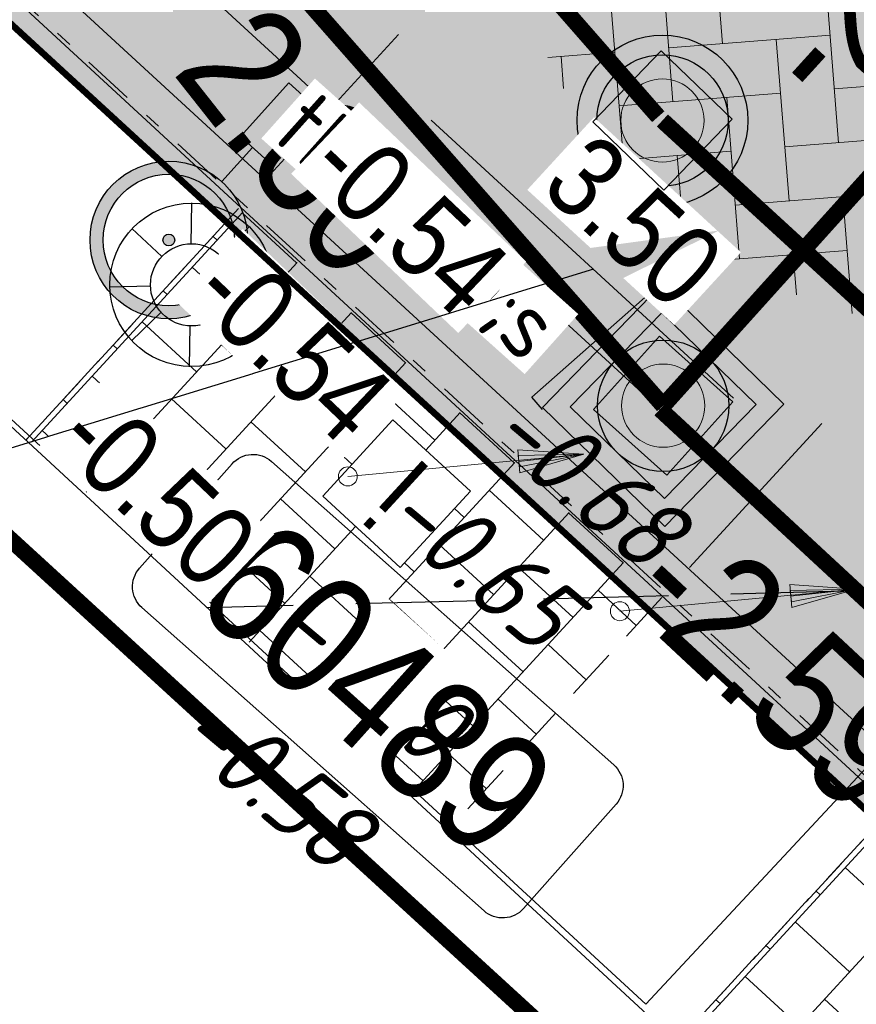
# Model space of a CAD drawing. Header units: metres. Extents: x 111546 to 149831, y 498798 to 507863.
# Tile 789 of 1056: x 111853.2 to 111858.3, y 501741.75 to 501747.75. Entities that reach past the tile are written whole.
import ezdxf
from ezdxf import colors
from ezdxf.entities.mleader import LeaderData, LeaderLine
from ezdxf.enums import TextEntityAlignment as Align
from ezdxf.math import Vec2, Vec3

# ---------------------------------------------------------------- set-up
doc = ezdxf.new("R2010")
doc.units = ezdxf.units.M
for name, pattern in [('DASHDOT2', [12.7, 6.35, -3.175, 0, -3.175]), ('DASHED', [19.05, 12.7, -6.35]), ('HIDDENX2', [19.05, 12.7, -6.35]), ('RI-HWA', [7.4, 5, -2.4])]:
    doc.linetypes.add(name, pattern=pattern)
for name, color, linetype in [('0-hoogte mv-bestaand', 253, 'Continuous'), ('0-hoogte mv-nieuw', 2, 'Continuous'), ('0-werkgrens', 210, 'FENCELINE1'), ('2-nw- bob-DWA', 20, 'Continuous'), ('2-nw-DWA inspectieput nr', 2, 'Continuous'), ('2-nw-inspectieput-DWA-beton-80', 20, 'Continuous'), ('2-nw-inspectieput-HWA', 160, 'Continuous'), ('2-nw-streng-DWA beton', 20, 'DASHED'), ('2-nw-streng-HWA', 160, 'RI-HWA'), ('2-nw-tekst-zinker', 7, 'Continuous'), ('2-vw-DWA-streng-PVC250-excl grondwerk', 41, 'RI-HWA-V'), ('3-NW-HV-316010+318010-Afwerken zandbed voor wegfundering en menggranulaat-opp', 20, 'Continuous'), ('3-nw-inrittegel', 2, 'Continuous'), ('3-vw-band-trb-13-15x25', 230, 'Continuous'), ('3-vw-lichtmast- ter (ver)plaatsen-verwijderen', 200, 'Continuous'), ('4-nw-boom tekst', 7, 'Continuous'), ('6-OVL-nw-lichtmast', 7, 'Continuous'), ('6-OVL-nw-lichtmast nr', 2, 'Continuous'), ('V03_KNTTEGELPAD', 252, 'Continuous')]:
    doc.layers.add(name, color=color, linetype=linetype)
for name, color, linetype, lineweight in [('0-kadastrale percelen', 253, 'AI-KADASTRAAL', 9), ('2-nw-inlaat-dwa 125', 10, 'Continuous', 15), ('2-YY-huisaansluiting DWA 125mm', 10, 'HIDDENX2', 30), ('2-YY-kolkleiding HWA 125mm', 150, 'Continuous', 15), ('3-nw-arcering-rijweg', 7, 'Continuous', 13), ('3-nw-arcering-trottoir', 2, 'Continuous', 15), ('3-nw-band-trb18-20x20-achterkant-stelspecie', 103, 'DASHDOT2', 15), ('3-nw-band-trb18-20x20-voorkant-stelspecie', 103, 'Continuous', 15), ('3-nw-maatvoering', 181, 'Continuous', 15), ('3-nw-materiaalscheiding-', 7, 'DASHED', 13), ('3-nw-putrand-bestrating-dwa', 30, 'Continuous', 13), ('3-nw-putrand-bestrating-hwa', 151, 'Continuous', 13), ('3-nw-text-20-herinrichting', 7, 'Continuous', 15), ('3-vw-verharding', 3, 'Continuous', 15), ('4-nw-boom 2e grootte', 7, 'Continuous', 35)]:
    doc.layers.add(name, color=color, linetype=linetype, lineweight=lineweight)
doc.layers.add('3-nw-menggranulaat', color=7, linetype='Continuous', lineweight=13, true_color=0xebebeb)
doc.styles.get("Standard").update_dxf_attribs({"font": 'isocp-ie.shx'})
doc.styles.add('veysel', font='isocp-ie.shx', dxfattribs={"height": 0.1})
doc.styles.add('Zaanstad', font='ARIALN.TTF')
doc.styles.add('Zaanstad 1-200 1.8mm', font='ARIALN.TTF', dxfattribs={"height": 0.36})
doc.styles.add('Zaanstad 1-200 2.5mm', font='ARIALN.TTF', dxfattribs={"height": 0.5})
doc.styles.add('Zaanstad 1-500 1.8mm', font='ARIALN.TTF', dxfattribs={"height": 0.9})
doc.linetypes.add('AI-KADASTRAAL', pattern='A,5.5,-2,["K",Standard,S=1.8,R=0,X=0,Y=-0.9],-2,5.5,-2,[5,NLCS.SHX,S=0.75,R=0,X=0,Y=0],-2', length=19)
doc.linetypes.add('FENCELINE1', pattern='A,6.35,-2.54,[133,ltypeshp.shx,S=2.54,R=0,X=-2.54,Y=0],-2.54,25.4', length=36.83)
doc.linetypes.add('RI-HWA-V', pattern='A,2.5,[24,NLCS.SHX,S=1,R=0,X=0,Y=0],2.5,-1.8', length=6.8)
doc.dimstyles.new('1-250', dxfattribs={"dimscale": 0.25, "dimtxt": 2, "dimasz": 2, "dimexe": 1, "dimexo": 1, "dimgap": 0.5, "dimtad": 1, "dimzin": 0, "dimdsep": 46, "dimtxsty": 'Zaanstad', "dimcen": 0, "dimclrd": 256, "dimclre": 256, "dimclrt": 256, "dimadec": 0, "dimazin": 0, "dimtfac": 1, "dimtofl": 0, "dimtmove": 0, "dimatfit": 3, "dimfxl": 1, "dimtfill": 1, "dimtolj": 1, "dimtzin": 0, "dimlwd": -1, "dimlwe": -1, "dimarcsym": 0})
pattern_1 = [(317.41510507, (531928.34205, 787969.52565), (0.4835774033, -0.13884485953), [0.45, -0.45]), (47.41510507, (531928.34205, 787969.52565), (-0.33132397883, 0.30450684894), [])]

# ---------------------------------------------------------------- blocks, each defined once
blk = doc.blocks.new('Q21')
at = {"color": 0, "linetype": 'ByBlock', "lineweight": -2}
for p, q in [((-0.003, 0.25), (0.001, 0.5)), ((-0.1815, 0.172), (-0.3635, 0.3435)), ((0.173, 0.1805), (0.351, 0.353)), ((0.25, 0.0075), (0.5, 0.015)), ((-0.25, -0.0075), (-0.5, -0.015)), ((-0.186, -0.167), (-0.3655, -0.341)), ((0.1825, -0.171), (0.3575, -0.336)), ((-0.0105, -0.25), (-0.014, -0.5))]:
    blk.add_line(p, q, dxfattribs=at)
for radius in [0.498, 0.25]:
    blk.add_circle((0, 0), radius, dxfattribs=at)
blk = doc.blocks.new('2-inspectieput rond 80cm')
at = {"ltscale": 0.03}
h = blk.add_hatch(color=256, dxfattribs=at)
h.dxf.hatch_style = 1
edge = h.paths.add_edge_path()
edge.add_arc((0, 0), 0.4, 0, 360)
for radius in [0.52, 0.4]:
    blk.add_circle((0, 0), radius)
blk = doc.blocks.new('6-OVL-LM 5.0m')
at = {"linetype": 'ByBlock', "lineweight": -2}
h = blk.add_hatch(color=0, dxfattribs=at)
h.paths.add_polyline_path([(-0.0025, 0.48, 1), (0.0025, -0.48, 1)])
h.paths.add_polyline_path([(0.0021, -0.4, -1), (-0.0021, 0.4, -1)], flags=16)
h.paths.add_polyline_path([(0.0002, -0.036, -1), (-0.0002, 0.036, -1)], flags=0)
blk.add_hatch(color=0, dxfattribs=at).paths.add_polyline_path([(1.2005, -0.0939), (1.1995, 0.1061), (0.7595, 0.1039), (0.7605, -0.0961)])
at = {"color": 0, "linetype": 'ByBlock', "lineweight": -2}
blk.add_lwpolyline([(0.7605, -0.0961), (1.2005, -0.0939), (1.1995, 0.1061), (0.7595, 0.1039)], close=True, dxfattribs=at)
blk.add_lwpolyline([(0.76, 0.0039), (0.48, 0.0024)], dxfattribs=at)
for radius in [0.48, 0.4, 0.036]:
    blk.add_circle((0, 0), radius, dxfattribs=at)
at = {"layer": '6-OVL-nw-lichtmast nr', "linetype": 'ByBlock', "lineweight": -2, "style": 'Zaanstad'}
blk.add_attdef('MAST', (1.3066, 0.2773), '', height=0.4, dxfattribs=at)
at = {"layer": '6-OVL-nw-lichtmast nr', "linetype": 'ByBlock', "lineweight": -2, "style": 'Zaanstad', "flags": 1}
blk.add_attdef('STRAAT', (1.3066, -0.5834), '', height=0.4, dxfattribs=at)
blk = doc.blocks.new('3-vw-BSS keperverband')
at = {"ltscale": 0.1}
for p, q in [((-2.151, 0.958), (-0.136, 2.972)), ((0.293, 2.969), (1.562, 1.7)), ((0.819, 2.442), (1.273, 2.897)), ((-2.4, 2.692), (-1.408, 1.7)), ((-2.151, 2.442), (-1.769, 2.824)), ((0.819, 0.958), (2.523, 2.661)), ((-3.521, 2.327), (-1.408, 0.215)), ((-0.666, 2.442), (1.562, 0.215)), ((2.304, 2.442), (4.531, 0.215)), ((-5.121, 0.958), (-3.949, 2.129)), ((4.298, 1.934), (4.531, 1.7)), ((-4.488, 1.81), (-4.378, 1.7)), ((3.789, 0.958), (4.578, 1.747)), ((-5.121, -0.527), (-2.893, 1.7)), ((-2.151, -0.527), (0.077, 1.7)), ((0.819, -0.527), (3.047, 1.7)), ((-5.259, 1.096), (-4.378, 0.215)), ((3.789, -0.527), (5.324, 1.007)), ((-3.636, 0.958), (-1.408, -1.27)), ((-0.666, 0.958), (1.562, -1.27)), ((2.304, 0.958), (4.531, -1.27)), ((5.274, 0.958), (5.469, 0.763)), ((-4.735, -1.627), (-2.893, 0.215)), ((-2.151, -2.012), (0.077, 0.215)), ((0.819, -2.012), (3.047, 0.215)), ((-5.658, 0.01), (-4.378, -1.27)), ((3.789, -2.012), (5.651, -0.15)), ((-3.636, -0.527), (-1.408, -2.755)), ((-0.666, -0.527), (1.562, -2.755)), ((2.304, -0.527), (3.92, -2.144)), ((5.274, -0.527), (5.482, -0.736)), ((-3.818, -2.194), (-2.893, -1.27)), ((-1.517, -2.864), (0.077, -1.27)), ((1.442, -2.875), (3.047, -1.27)), ((-3.636, -2.012), (-3.194, -2.454)), ((-0.666, -2.012), (0.291, -2.969)), ((2.304, -2.012), (2.858, -2.566)), ((-0.14, -2.972), (0.077, -2.755))]:
    blk.add_line(p, q, dxfattribs=at)
blk = doc.blocks.new('putrand')
blk.add_lwpolyline([(-0.3, -0.3), (0.3, -0.3), (0.3, 0.3), (-0.3, 0.3)], close=True)
blk.add_circle((0, 0), 0.2534)
blk = doc.blocks.new('4-boom 2e grootte')
at = {"layer": '4-nw-boom tekst', "style": 'Zaanstad'}
blk.add_attdef('BOOMSOORT', text='', height=0.9, dxfattribs=at).set_placement((2.0615, 1.223), align=Align.BOTTOM_LEFT)
blk = doc.blocks.new('*U430')
at = {"ltscale": 0.02}
blk.add_lwpolyline([(-0.3193, 0.7684), (0.3221, 0.7684), (0.3221, 0.1371), (-0.3193, 0.1371)], close=True, dxfattribs=at)
at = {"ltscale": 0.03, "style": 'Zaanstad'}
blk.add_text('i', height=0.5, dxfattribs=at).set_placement((0, 0.45), align=Align.MIDDLE_CENTER)
blk = doc.blocks.new('2-inlaat')
for p, q in [((-1.728, 2.693), (0, 0)), ((0, 0), (-0.357, 0.822))]:
    blk.add_line(p, q)
blk.add_lwpolyline([(-0.357, 0.822), (-0.618, 0.653), (0, 0), (-0.424, 0.781), (-0.552, 0.694), (0, 0), (-0.491, 0.739)])
blk.add_circle((-1.728, 2.693), 0.128)
blk = doc.blocks.new('2-inspectieput 80x80')
h = blk.add_hatch(color=256)
h.dxf.hatch_style = 1
edge = h.paths.add_edge_path()
edge.add_arc((0, 0), 0.4, 0, 360)
at = {"flags": 128}
for points in [[(-0.52, 0.52), (0.52, 0.52), (0.52, -0.52), (-0.52, -0.52)], [(-0.4, 0.4), (0.4, 0.4), (0.4, -0.4), (-0.4, -0.4)]]:
    blk.add_lwpolyline(points, close=True, dxfattribs=at)
blk.add_circle((0, 0), 0.4)
blk = doc.blocks.new('*D497')
at = {"layer": '3-nw-maatvoering', "ltscale": 0.02, "transparency": 16777216}
for p, q in [((111854.7038, 501746.7793), (111855.509, 501747.6554)), ((111855.708, 501747.1329), (111857.5486, 501745.4412)), ((111857.2808, 501744.4109), (111858.0859, 501745.2869))]:
    blk.add_line(p, q, dxfattribs=at)
for points in [[(111855.7644, 501747.1943), (111855.6516, 501747.0716), (111855.3398, 501747.4713)], [(111857.605, 501745.5026), (111857.4922, 501745.3799), (111857.9168, 501745.1029)]]:
    blk.add_solid(points, dxfattribs=at)
at = {"layer": 'Defpoints', "color": 0, "ltscale": 0.02, "transparency": 16777216}
for p in [(111854.5347, 501746.5952), (111857.9168, 501745.1029), (111857.1116, 501744.2268)]:
    blk.add_point(p, dxfattribs=at)
at = {"layer": '3-nw-maatvoering', "ltscale": 0.02, "transparency": 16777216, "insert": (111856.9406, 501746.5166), "char_height": 0.5, "attachment_point": 5, "rotation": 317.41437, "style": 'Zaanstad', "bg_fill": 3, "box_fill_scale": 1.1, "bg_fill_color": 9, "bg_fill_true_color": 13158600, "bg_fill_transparency": 0}
blk.add_mtext('\\A1;3.50', dxfattribs=at)

msp = doc.modelspace()

# ---------------------------------------------------------------- hatches: boundary and pattern name
at = {"layer": '3-nw-arcering-rijweg'}
h = msp.add_hatch(dxfattribs=at)
h.set_pattern_fill('AVH-BSS_KEIFORMAAT_ELLEBOOG', color=256, scale=2, angle=-16.59743, pattern_type=2)
h.set_pattern_definition([(358.802, (111860.80048, 501748.07845), (0.214344, 0.205565), [0.63, -0.21]), (268.802, (111860.80926, 501748.49836), (0.214344, 0.205565), [0.63, -0.21])])
edge = h.paths.add_edge_path()
edge.add_ellipse((111859.0954, 501748.6985), major_axis=(-1.044, 1.0966), ratio=0.56778, start_angle=0, end_angle=360)
at = {"layer": '3-nw-arcering-trottoir'}
h = msp.add_hatch(dxfattribs=at)
h.set_pattern_fill('AVH-TEGEL_300X300_HALFST', color=256, scale=1.5, style=0, pattern_type=2)
h.set_pattern_definition(pattern_1)
h.paths.add_polyline_path([(111854.5347, 501746.5952), (111857.1116, 501744.2268), (111855.8246, 501742.8296), (111853.2492, 501745.1966)])
h.paths.add_polyline_path([(111855.4744, 501745.3084), (111855.9466, 501744.8744), (111855.5194, 501744.4095), (111855.0472, 501744.8436)], flags=16)
h = msp.add_hatch(dxfattribs=at)
h.set_pattern_fill('AVH-TEGEL_300X300_HALFST', color=256, scale=1.5, style=0, pattern_type=2)
h.set_pattern_definition(pattern_1)
h.paths.add_polyline_path([(111858.5274, 501742.9598), (111861.1043, 501740.5915), (111859.8174, 501739.1942), (111857.2419, 501741.5612)])
h.paths.add_polyline_path([(111859.5221, 501741.7329), (111859.9944, 501741.2989), (111859.5672, 501740.834), (111859.0949, 501741.2681)], flags=16)
at = {"layer": '3-nw-menggranulaat', "ltscale": 0.02}
h = msp.add_hatch(color=256, dxfattribs=at)
h.dxf.hatch_style = 1
edge = h.paths.add_edge_path(flags=17)
edge.add_line((111945.4205, 501891.0356), (111945.6729, 501890.794))
edge.add_line((111945.6729, 501890.794), (111945.6874, 501890.807))
edge.add_line((111945.6874, 501890.807), (111945.7046, 501890.8177))
edge.add_line((111945.7046, 501890.8177), (111945.7238, 501890.8259))
edge.add_line((111945.7238, 501890.8259), (111945.7445, 501890.8318))
edge.add_line((111945.7445, 501890.8318), (111945.7662, 501890.8351))
edge.add_line((111945.7662, 501890.8351), (111945.7883, 501890.836))
edge.add_line((111945.7883, 501890.836), (111945.8102, 501890.8344))
edge.add_line((111945.8102, 501890.8344), (111945.8314, 501890.8303))
edge.add_line((111945.8314, 501890.8303), (111945.8513, 501890.8237))
edge.add_line((111945.8513, 501890.8237), (111945.8693, 501890.8145))
edge.add_line((111945.8693, 501890.8145), (111945.8849, 501890.8028))
edge.add_arc((111943.4234, 501888.1077), 3.65, -30.75903, 47.59341, ccw=False)
edge.add_line((111946.56, 501886.241), (111946.396, 501885.9655))
edge.add_line((111946.396, 501885.9655), (111953.9762, 501881.4542))
edge.add_line((111953.9762, 501881.4542), (111958.2826, 501888.69))
edge.add_line((111958.2826, 501888.69), (111956.8741, 501889.9773))
edge.add_line((111956.8741, 501889.9773), (111951.4568, 501894.3664))
edge.add_line((111951.4568, 501894.3664), (111933.3048, 501910.9454))
edge.add_arc((111934.4175, 501912.1637), 1.65, 137.59341, 227.59341, ccw=False)
edge.add_line((111933.1992, 501913.2764), (111952.7546, 501934.6874))
edge.add_line((111952.7546, 501934.6874), (111952.7652, 501934.6999))
edge.add_line((111952.7652, 501934.6999), (111952.7884, 501934.7244))
edge.add_line((111952.7884, 501934.7244), (111958.8189, 501941.3271))
edge.add_arc((111962.9907, 501937.5168), 5.65, 65.58791, 137.59341, ccw=False)
edge.add_line((111965.3258, 501942.6617), (111990.2953, 501931.3286))
edge.add_line((111990.2953, 501931.3286), (111992.5123, 501928.7742))
edge.add_line((111992.5123, 501928.7742), (111996.2832, 501938.3855))
edge.add_line((111996.2832, 501938.3855), (111993.0828, 501937.6602))
edge.add_line((111993.0828, 501937.6602), (111947.8566, 501958.1872))
edge.add_line((111947.8566, 501958.1872), (111944.1829, 501950.2846))
edge.add_line((111944.1829, 501950.2846), (111946.0273, 501949.4554))
edge.add_arc((111943.3152, 501943.3934), 6.641, -41.72574, 65.89655, ccw=False)
edge.add_line((111948.2716, 501938.9734), (111948.2104, 501938.9056))
edge.add_line((111948.2104, 501938.9056), (111948.1767, 501938.8686))
edge.add_line((111948.1767, 501938.8686), (111919.7385, 501908.7564))
edge.add_line((111919.7385, 501908.7564), (111924.5965, 501904.3126))
edge.add_line((111924.5965, 501904.3126), (111926.7841, 501906.8548))
edge.add_line((111926.7841, 501906.8548), (111926.8718, 501906.9396))
edge.add_arc((111927.9845, 501905.4644), 1.8478, 39.9448, 127.02577, ccw=False)
edge.add_line((111929.4011, 501906.6508), (111929.3935, 501906.5287))
edge.add_line((111929.3935, 501906.5287), (111929.4066, 501906.5141))
edge.add_line((111929.4066, 501906.5141), (111929.4175, 501906.497))
edge.add_line((111929.4175, 501906.497), (111929.426, 501906.4777))
edge.add_line((111929.426, 501906.4777), (111929.4321, 501906.4569))
edge.add_line((111929.4321, 501906.4569), (111929.4359, 501906.4352))
edge.add_line((111929.4359, 501906.4352), (111929.4371, 501906.4131))
edge.add_line((111929.4371, 501906.4131), (111929.4359, 501906.3911))
edge.add_line((111929.4359, 501906.3911), (111929.4321, 501906.3699))
edge.add_line((111929.4321, 501906.3699), (111929.4257, 501906.35))
edge.add_line((111929.4257, 501906.35), (111929.4167, 501906.3319))
edge.add_line((111929.4167, 501906.3319), (111929.338, 501906.2428))
edge.add_line((111929.338, 501906.2428), (111945.4205, 501891.0356))
edge = h.paths.add_edge_path()
edge.add_line((111939.0689, 501884.2217), (111923.2649, 501898.6751))
edge.add_line((111923.2649, 501898.6751), (111923.0035, 501899.3073))
edge.add_line((111923.0035, 501899.3073), (111922.989, 501899.2943))
edge.add_line((111922.989, 501899.2943), (111922.9719, 501899.2837))
edge.add_line((111922.9719, 501899.2837), (111922.9527, 501899.2756))
edge.add_line((111922.9527, 501899.2756), (111922.932, 501899.2699))
edge.add_line((111922.932, 501899.2699), (111922.9104, 501899.2666))
edge.add_line((111922.9104, 501899.2666), (111922.8883, 501899.2659))
edge.add_line((111922.8883, 501899.2659), (111922.8665, 501899.2676))
edge.add_line((111922.8665, 501899.2676), (111922.8453, 501899.2718))
edge.add_line((111922.8453, 501899.2718), (111922.8254, 501899.2785))
edge.add_line((111922.8254, 501899.2785), (111922.8074, 501899.2877))
edge.add_line((111922.8074, 501899.2877), (111922.7918, 501899.2994))
edge.add_line((111922.7918, 501899.2994), (111922.7244, 501899.361))
edge.add_arc((111923.7904, 501900.8134), 1.8016, 142.46827, 233.72181, ccw=False)
edge.add_line((111922.3617, 501901.9109), (111924.5902, 501904.3072))
edge.add_line((111924.5902, 501904.3072), (111919.7344, 501908.7519))
edge.add_line((111919.7344, 501908.7519), (111909.1625, 501897.0827))
edge.add_line((111909.1625, 501897.0827), (111913.8523, 501892.7753))
edge.add_line((111913.8523, 501892.7753), (111915.8761, 501894.9148))
edge.add_arc((111917.0874, 501893.8799), 1.5932, 61.0323, 139.48943, ccw=False)
edge.add_line((111917.8591, 501895.2738), (111918.9555, 501894.4073))
edge.add_line((111918.9555, 501894.4073), (111918.9686, 501894.3928))
edge.add_line((111918.9686, 501894.3928), (111918.9794, 501894.3756))
edge.add_line((111918.9794, 501894.3756), (111918.9879, 501894.3564))
edge.add_line((111918.9879, 501894.3564), (111918.9939, 501894.3357))
edge.add_line((111918.9939, 501894.3357), (111918.9976, 501894.314))
edge.add_line((111918.9976, 501894.314), (111918.9988, 501894.2919))
edge.add_line((111918.9988, 501894.2919), (111918.9974, 501894.27))
edge.add_line((111918.9974, 501894.27), (111918.9936, 501894.2488))
edge.add_line((111918.9936, 501894.2488), (111918.9871, 501894.2289))
edge.add_line((111918.9871, 501894.2289), (111918.9781, 501894.2108))
edge.add_line((111918.9781, 501894.2108), (111918.9664, 501894.1952))
edge.add_line((111918.9664, 501894.1952), (111937.2225, 501877.2639))
edge.add_line((111937.2225, 501877.2639), (111937.3506, 501877.4043))
edge.add_line((111937.3506, 501877.4043), (111937.3651, 501877.4173))
edge.add_line((111937.3651, 501877.4173), (111937.3822, 501877.4279))
edge.add_line((111937.3822, 501877.4279), (111937.4014, 501877.4361))
edge.add_line((111937.4014, 501877.4361), (111937.4221, 501877.4419))
edge.add_line((111937.4221, 501877.4419), (111937.4437, 501877.4452))
edge.add_line((111937.4437, 501877.4452), (111937.4658, 501877.446))
edge.add_line((111937.4658, 501877.446), (111937.4876, 501877.4444))
edge.add_line((111937.4876, 501877.4444), (111937.5088, 501877.4403))
edge.add_line((111937.5088, 501877.4403), (111937.5286, 501877.4336))
edge.add_line((111937.5286, 501877.4336), (111937.5466, 501877.4245))
edge.add_line((111937.5466, 501877.4245), (111937.5622, 501877.4128))
edge.add_line((111937.5622, 501877.4128), (111938.7544, 501876.3239))
edge.add_arc((111936.2929, 501873.6289), 3.65, -30.75903, 47.59341, ccw=False)
edge.add_line((111939.4294, 501871.7622), (111938.385, 501870.0074))
edge.add_arc((111935.2485, 501871.8741), 3.65, 245.34011, 329.24097, ccw=False)
edge.add_line((111933.7256, 501868.557), (111929.0206, 501864.0685))
edge.add_arc((111924.456, 501860.7388), 5.65, -42.41791, 36.11015, ccw=False)
edge.add_line((111928.6271, 501856.9276), (111889.9448, 501814.5917))
edge.add_line((111889.9448, 501814.5917), (111889.9191, 501814.5632))
edge.add_line((111889.9191, 501814.5632), (111886.2337, 501810.5301))
edge.add_arc((111888.7069, 501808.2704), 3.35, 137.58209, 197.54111)
edge.add_line((111885.5126, 501807.2607), (111890.1896, 501792.4643))
edge.add_arc((111884.8023, 501790.7615), 5.65, -42.58489, 17.54111, ccw=False)
edge.add_line((111888.9623, 501786.9382), (111860.4469, 501755.9116))
edge.add_line((111860.4469, 501755.9116), (111859.2031, 501754.8538))
edge.add_arc((111856.663, 501757.1884), 3.45, 227.41511, 317.41511, ccw=False)
edge.add_line((111854.3284, 501754.6482), (111853.4568, 501755.1777))
edge.add_line((111853.4568, 501755.1777), (111841.6617, 501766.0181))
edge.add_line((111841.6617, 501766.0181), (111839.7535, 501767.7719))
edge.add_line((111839.7535, 501767.7719), (111835.8964, 501763.5751))
edge.add_line((111835.8964, 501763.5751), (111836.3161, 501763.1893))
edge.add_line((111836.3161, 501763.1893), (111876.9192, 501725.8727))
edge.add_line((111876.9192, 501725.8727), (111896.1196, 501708.2263))
edge.add_line((111896.1196, 501708.2263), (111899.9767, 501712.4231))
edge.add_line((111899.9767, 501712.4231), (111865.4492, 501744.1559))
edge.add_line((111865.4492, 501744.1559), (111865.3726, 501744.498))
edge.add_arc((111868.3838, 501747.7744), 4.45, 137.6472, 227.41511, ccw=False)
edge.add_line((111865.0952, 501750.7724), (111898.3784, 501787.2824))
edge.add_arc((111895.9027, 501789.5392), 3.35, 317.64716, 383.53609)
edge.add_line((111898.974, 501790.877), (111897.9326, 501793.2678))
edge.add_line((111897.9326, 501793.2678), (111893.2508, 501804.0168))
edge.add_arc((111897.6973, 501805.9535), 4.85, 137.58209, 203.53609, ccw=False)
edge.add_line((111894.1169, 501809.225), (111896.1368, 501811.4357))
edge.add_line((111896.1368, 501811.4357), (111933.9229, 501852.7908))
edge.add_arc((111938.094, 501848.9797), 5.65, 58.6164, 137.58209, ccw=False)
edge.add_line((111941.0363, 501853.8031), (111953.1191, 501846.4325))
edge.add_line((111953.1191, 501846.4325), (111956.6082, 501852.1523))
edge.add_line((111956.6082, 501852.1523), (111946.6541, 501858.2243))
edge.add_arc((111949.5965, 501863.0477), 5.65, 149.24097, 238.6164, ccw=False)
edge.add_line((111944.7413, 501865.9373), (111953.9493, 501881.412))
edge.add_line((111953.9493, 501881.412), (111946.3755, 501885.9311))
edge.add_line((111946.3755, 501885.9311), (111945.5156, 501884.4862))
edge.add_arc((111942.3791, 501886.3529), 3.65, 227.59341, 329.24097, ccw=False)
edge.add_line((111939.9176, 501883.6579), (111939.889, 501883.6834))
edge.add_line((111939.889, 501883.6834), (111939.8577, 501883.7108))
edge.add_line((111939.8577, 501883.7108), (111939.7902, 501883.77))
edge.add_line((111939.7902, 501883.77), (111939.7218, 501883.8337))
edge.add_line((111939.7218, 501883.8337), (111939.6895, 501883.8666))
edge.add_line((111939.6895, 501883.8666), (111939.6596, 501883.8999))
edge.add_line((111939.6596, 501883.8999), (111939.6328, 501883.9333))
edge.add_line((111939.6328, 501883.9333), (111939.6101, 501883.9666))
edge.add_line((111939.6101, 501883.9666), (111939.5924, 501883.9996))
edge.add_line((111939.5924, 501883.9996), (111939.5804, 501884.032))
edge.add_line((111939.5804, 501884.032), (111939.5751, 501884.0637))
edge.add_line((111939.5751, 501884.0637), (111939.5772, 501884.0942))
edge.add_line((111939.5772, 501884.0942), (111939.5814, 501884.109))
edge.add_line((111939.5814, 501884.109), (111939.5877, 501884.1235))
edge.add_line((111939.5877, 501884.1235), (111939.5963, 501884.1376))
edge.add_line((111939.5963, 501884.1376), (111939.3596, 501884.0053))
edge.add_line((111939.3596, 501884.0053), (111939.0689, 501884.2217))
edge = h.paths.add_edge_path(flags=17)
edge.add_line((111933.0577, 501869.1111), (111912.895, 501887.549))
edge.add_line((111912.895, 501887.549), (111912.8805, 501887.5359))
edge.add_line((111912.8805, 501887.5359), (111912.8633, 501887.5253))
edge.add_line((111912.8633, 501887.5253), (111912.8441, 501887.517))
edge.add_line((111912.8441, 501887.517), (111912.8234, 501887.5112))
edge.add_line((111912.8234, 501887.5112), (111912.8017, 501887.5079))
edge.add_line((111912.8017, 501887.5079), (111912.7796, 501887.507))
edge.add_line((111912.7796, 501887.507), (111912.7577, 501887.5086))
edge.add_line((111912.7577, 501887.5086), (111912.7366, 501887.5127))
edge.add_line((111912.7366, 501887.5127), (111912.7167, 501887.5193))
edge.add_line((111912.7167, 501887.5193), (111912.6986, 501887.5285))
edge.add_line((111912.6986, 501887.5285), (111912.683, 501887.5402))
edge.add_line((111912.683, 501887.5402), (111912.2714, 501887.9162))
edge.add_arc((111913.4223, 501889.4072), 1.8836, 145.26236, 232.33447, ccw=False)
edge.add_line((111911.8745, 501890.4805), (111913.8494, 501892.7722))
edge.add_line((111913.8494, 501892.7722), (111909.1549, 501897.0744))
edge.add_line((111909.1549, 501897.0744), (111901.8785, 501889.0129))
edge.add_line((111901.8785, 501889.0129), (111928.2662, 501864.9107))
edge.add_arc((111924.456, 501860.7388), 5.65, 37.7584, 47.59468, ccw=False)
edge.add_line((111928.9229, 501864.1984), (111933.6754, 501868.5805))
edge.add_arc((111935.2485, 501871.8741), 3.65, 233.53134, 244.47053, ccw=False)
edge.add_line((111933.079, 501868.9388), (111933.0701, 501868.9465))
edge.add_line((111933.0701, 501868.9465), (111933.0624, 501868.9556))
edge.add_line((111933.0624, 501868.9556), (111933.0558, 501868.9659))
edge.add_line((111933.0558, 501868.9659), (111933.0502, 501868.9772))
edge.add_line((111933.0502, 501868.9772), (111933.0458, 501868.9893))
edge.add_line((111933.0458, 501868.9893), (111933.0424, 501869.0021))
edge.add_line((111933.0424, 501869.0021), (111933.039, 501869.0288))
edge.add_line((111933.039, 501869.0288), (111933.0399, 501869.056))
edge.add_line((111933.0399, 501869.056), (111933.0451, 501869.0822))
edge.add_line((111933.0451, 501869.0822), (111933.0493, 501869.0944))
edge.add_line((111933.0493, 501869.0944), (111933.0545, 501869.1059))
edge.add_line((111933.0545, 501869.1059), (111933.0608, 501869.1163))
edge.add_line((111933.0608, 501869.1163), (111933.0682, 501869.1256))
edge.add_line((111933.0682, 501869.1256), (111933.0577, 501869.1111))
edge = h.paths.add_edge_path()
edge.add_line((111992.5179, 501928.7676), (111994.7292, 501926.2197))
edge.add_line((111994.7292, 501926.2197), (111992.7618, 501920.8852))
edge.add_line((111992.7618, 501920.8852), (111990.9535, 501916.2577))
edge.add_line((111990.9535, 501916.2577), (111987.3966, 501907.1552))
edge.add_line((111987.3966, 501907.1552), (111984.5685, 501905.9622))
edge.add_line((111984.5685, 501905.9622), (111979.6175, 501893.2924))
edge.add_line((111979.6175, 501893.2924), (111980.8658, 501890.4421))
edge.add_line((111980.8658, 501890.4421), (111966.3394, 501853.2677))
edge.add_arc((112199.3326, 501762.2227), 250.15, 158.656294, 158.959504)
edge.add_line((111965.8609, 501852.0335), (111958.2211, 501851.1683))
edge.add_line((111958.2211, 501851.1683), (111956.6509, 501852.1262))
edge.add_line((111956.6509, 501852.1262), (111953.1617, 501846.4064))
edge.add_line((111953.1617, 501846.4064), (111954.801, 501845.4065))
edge.add_line((111954.801, 501845.4065), (111961.2929, 501839.1012))
edge.add_arc((112172.9168, 501770.2756), 222.5345, 161.984141, 163.432257)
edge.add_line((111959.6211, 501833.7311), (111947.8873, 501794.3967))
edge.add_arc((111619.3818, 501892.3933), 342.8107, 334.016078, 343.389614, ccw=False)
edge.add_line((111927.5402, 501742.2014), (111914.6403, 501718.2034))
edge.add_arc((111619.3446, 501892.406), 342.85, 327.803063, 329.462534, ccw=False)
edge.add_line((111909.4717, 501709.7249), (111902.159, 501710.4174))
edge.add_line((111902.159, 501710.4174), (111900.0135, 501712.3893))
edge.add_line((111900.0135, 501712.3893), (111896.1564, 501708.1925))
edge.add_line((111896.1564, 501708.1925), (111898.3692, 501706.1588))
edge.add_line((111898.3692, 501706.1588), (111901.9376, 501698.2777))
edge.add_arc((111620.0913, 501891.8095), 341.8946, 319.976566, 325.524268, ccw=False)
edge.add_line((111881.9079, 501671.9368), (111875.8132, 501664.6874))
edge.add_line((111875.8132, 501664.6874), (111881.8015, 501659.8582))
edge.add_line((111881.8015, 501659.8582), (111887.6852, 501667.154))
edge.add_arc((111619.6416, 501892.2362), 350.0133, 319.979072, 330.881819)
edge.add_line((111925.4195, 501721.9153), (111934.2415, 501738.8209))
edge.add_arc((111619.6416, 501892.2362), 350.0133, 334.00373, 336.636623)
edge.add_line((111940.9568, 501753.4345), (111946.615, 501767.3333))
edge.add_arc((111619.5305, 501892.3164), 350.15, 339.087525, 343.389614)
edge.add_line((111955.069, 501792.2218), (111966.8024, 501831.5546))
edge.add_arc((112199.5184, 501762.133), 242.85, 158.656294, 163.389614, ccw=False)
edge.add_line((111973.3246, 501850.5211), (111996.8969, 501910.8449))
edge.add_line((111996.8969, 501910.8449), (111999.7725, 501918.2039))
edge.add_line((111999.7725, 501918.2039), (112014.2094, 501957.3484))
edge.add_line((112014.2094, 501957.3484), (112017.327, 501965.8015))
edge.add_line((112017.327, 501965.8015), (112023.9953, 501969.4553))
edge.add_line((112023.9953, 501969.4553), (112025.9918, 501974.4606))
edge.add_line((112025.9918, 501974.4606), (112023.5855, 501976.2269))
edge.add_line((112023.5855, 501976.2269), (112024.3517, 501978.5545))
edge.add_line((112024.3517, 501978.5545), (112022.3088, 501979.3064))
edge.add_line((112022.3088, 501979.3064), (112022.8152, 501980.6823))
edge.add_line((112022.8152, 501980.6823), (112015.7803, 501983.2979))
edge.add_line((112015.7803, 501983.2979), (112012.7309, 501975.0297))
edge.add_line((112012.7309, 501975.0297), (111999.4836, 501939.1108))
edge.add_line((111999.4836, 501939.1108), (111996.2923, 501938.3876))
edge.add_line((111996.2923, 501938.3876), (111992.5179, 501928.7676))
edge = h.paths.add_edge_path()
edge.add_line((112022.6664, 501569.4539), (112021.9525, 501567.8914))
edge.add_arc((112022.5437, 501567.6213), 0.65, 155.44535, 245.26702)
edge.add_line((112022.2718, 501567.0309), (112030.4099, 501563.2821))
edge.add_arc((112030.6818, 501563.8725), 0.65, 245.26702, 335.61275)
edge.add_line((112031.2738, 501563.6041), (112031.7526, 501564.6357))
edge.add_line((112031.7526, 501564.6357), (112037.7391, 501577.621))
edge.add_line((112037.7391, 501577.621), (112039.5258, 501581.518))
edge.add_line((112039.5258, 501581.518), (112043.4029, 501579.7321))
edge.add_line((112043.4029, 501579.7321), (112042.2053, 501577.1324))
edge.add_arc((112042.7957, 501576.8604), 0.65, 155.26702, 244.8963)
edge.add_line((112042.5199, 501576.2718), (112043.6841, 501575.7264))
edge.add_line((112043.6841, 501575.7264), (112037.3742, 501562.0284))
edge.add_line((112037.3742, 501562.0284), (112036.9034, 501561.0065))
edge.add_arc((112037.4938, 501560.7346), 0.65, 155.26702, 245.26702)
edge.add_line((112037.2219, 501560.1442), (112070.2963, 501544.9086))
edge.add_line((112070.2963, 501544.9086), (112090.0758, 501535.7972))
edge.add_line((112090.0758, 501535.7972), (112106.9799, 501528.0104))
edge.add_line((112106.9799, 501528.0104), (112102.6804, 501518.6766))
edge.add_line((112102.6804, 501518.6766), (112096.6219, 501521.4671))
edge.add_line((112096.6219, 501521.4671), (112098.0341, 501524.5333))
edge.add_line((112098.0341, 501524.5333), (112072.1423, 501536.474))
edge.add_line((112072.1423, 501536.474), (112068.2561, 501528.0329))
edge.add_line((112068.2561, 501528.0329), (112094.1523, 501516.1055))
edge.add_line((112094.1523, 501516.1055), (112096.6009, 501521.4217))
edge.add_line((112096.6009, 501521.4217), (112102.6595, 501518.6312))
edge.add_line((112102.6595, 501518.6312), (112097.7794, 501508.0373))
edge.add_line((112097.7794, 501508.0373), (112065.7267, 501522.8023))
edge.add_line((112065.7267, 501522.8023), (112072.124, 501536.69))
edge.add_line((112072.124, 501536.69), (112023.5558, 501559.0627))
edge.add_arc((112021.6103, 501554.8393), 4.65, 65.26702, 155.26702)
edge.add_line((112017.3868, 501556.7848), (112004.8207, 501529.5055))
edge.add_line((112004.8207, 501529.5055), (111991.5629, 501500.7245))
edge.add_line((111991.5629, 501500.7245), (111991.191, 501493.9811))
edge.add_line((111991.191, 501493.9811), (111981.4392, 501500.8561))
edge.add_line((111981.4392, 501500.8561), (111985.3353, 501503.2189))
edge.add_line((111985.3353, 501503.2189), (111995.4999, 501525.2871))
edge.add_line((111995.4999, 501525.2871), (112013.4446, 501564.2406))
edge.add_line((112013.4446, 501564.2406), (112022.0681, 501582.9609))
edge.add_line((112022.0681, 501582.9609), (112027.6993, 501580.3669))
edge.add_line((112027.6993, 501580.3669), (112027.4871, 501579.9062))
edge.add_line((112027.4871, 501579.9062), (112022.6664, 501569.4539))

# ---------------------------------------------------------------- linework, layer by layer
at = {"layer": '0-kadastrale percelen', "ltscale": 0.25}
msp.add_line((111857.015, 501741.751), (111853.044, 501745.41), dxfattribs=at)
at = {"layer": '2-nw-DWA inspectieput nr', "elevation": 0.6224, "flags": 128}
msp.add_lwpolyline([(111853.9313, 501744.4059), (111854.4947, 501745.0417, -0.414214), (111854.7345, 501745.0562), (111856.8187, 501743.2092, -0.414214), (111856.8332, 501742.9694), (111856.2698, 501742.3336, -0.414214), (111856.0299, 501742.3191), (111853.9458, 501744.1661, -0.414214)], format="xyb", close=True, dxfattribs=at)
at = {"layer": '2-nw-inspectieput-DWA-beton-80', "ltscale": 0.02}
for points in [[(111857.0965, 501746.1303), (111856.3195, 501745.4462)], [(111856.3852, 501745.3716), (111856.3195, 501745.4462)]]:
    msp.add_lwpolyline(points, dxfattribs=at)
at = {"layer": '2-nw-streng-DWA beton', "ltscale": 0.1, "const_width": 0.1}
for points in [[(111857.1202, 501745.3952), (111882.364, 501773.4202)], [(111840.0204, 501764.8316), (111857.1202, 501745.3952)], [(111886.6834, 501717.9782), (111857.1007, 501745.3736)]]:
    msp.add_lwpolyline(points, dxfattribs=at)
at = {"layer": '2-nw-streng-HWA', "ltscale": 0.25, "const_width": 0.1}
for points in [[(111857.0901, 501747.1546), (111841.5522, 501764.894)], [(111858.8212, 501745.5673), (111857.1153, 501747.1315)]]:
    msp.add_lwpolyline(points, dxfattribs=at)
at = {"layer": '2-vw-DWA-streng-PVC250-excl grondwerk', "ltscale": 0.2, "flags": 128}
msp.add_lwpolyline([(111845.886, 501755.6652), (111879.247, 501725.051)], dxfattribs=at)
at = {"layer": '3-nw-band-trb18-20x20-achterkant-stelspecie', "ltscale": 0.05}
msp.add_lwpolyline([(111862.5152, 501739.3145), (111849.1875, 501751.5635)], dxfattribs=at)
at = {"layer": '3-nw-band-trb18-20x20-voorkant-stelspecie'}
msp.add_lwpolyline([(111862.6506, 501739.4618), (111849.3229, 501751.7107)], dxfattribs=at)
at = {"layer": '3-nw-materiaalscheiding-', "ltscale": 0.025}
for points in [[(111854.5347, 501746.5952), (111853.2396, 501745.1861)], [(111854.3269, 501746.3693), (111853.2395, 501745.1862)], [(111857.1116, 501744.2268), (111855.8135, 501742.8144)], [(111858.5274, 501742.9598), (111857.2323, 501741.5507)], [(111858.3296, 501742.7448), (111857.2423, 501741.5617)]]:
    msp.add_lwpolyline(points, dxfattribs=at)
at = {"layer": '3-vw-band-trb-13-15x25', "ltscale": 0.1}
msp.add_lwpolyline([(111888.587, 501785.701), (111884.542, 501789.453), (111878.865, 501783.338), (111855.696, 501758.079), (111859.845, 501754.331), (111857.555, 501751.882), (111854.669, 501754.457), (111840.723, 501767.427), (111840.326, 501767.846), (111836.29, 501763.487), (111850.862, 501750), (111873.309, 501729.305), (111887.999, 501715.98)], dxfattribs=at)
at = {"layer": 'V03_KNTTEGELPAD'}
msp.add_line((111835.003, 501762.036), (111879.707, 501720.73), dxfattribs=at)

# ---------------------------------------------------------------- block references
at = {"layer": '2-nw-inspectieput-DWA-beton-80', "rotation": 315.7740860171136}
msp.add_blockref('2-inspectieput 80x80', (111857.1202, 501745.3952), dxfattribs=at)
at = {"layer": '2-nw-inspectieput-HWA', "rotation": 359.6124130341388}
msp.add_blockref('2-inspectieput rond 80cm', (111857.1153, 501747.1315), dxfattribs=at)
at = {"layer": '3-nw-inrittegel', "rotation": 137.415105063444}
msp.add_blockref('*U430', (111855.8042, 501745.1914), dxfattribs=at)
at = {"layer": '3-vw-lichtmast- ter (ver)plaatsen-verwijderen'}
msp.add_blockref('Q21', (111854.248, 501746.131), dxfattribs=at)
at = {"layer": '3-vw-verharding', "xscale": 0.3128478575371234, "yscale": 0.3128478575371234, "zscale": 0.3128478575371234, "rotation": 319.5215514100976}
msp.add_blockref('3-vw-BSS keperverband', (111857.7725, 501747.262), dxfattribs=at)
at = {"layer": '4-nw-boom 2e grootte'}
ref = msp.add_blockref('4-boom 2e grootte', (111866.4516, 501744.2306), dxfattribs=dict(at, rotation=317.4143730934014))
ref.add_attrib('BOOMSOORT', '2e orde Esdoorn; Acer Campestre Elsrijk', dxfattribs={"layer": '4-nw-boom tekst', "height": 0.9, "rotation": 317.41437, "style": 'Zaanstad'}).set_placement((111855.0308, 501757.8756), align=Align.BOTTOM_LEFT)
at = {"layer": '6-OVL-nw-lichtmast', "ltscale": 0.05, "rotation": 47.53632192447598}
msp.add_blockref('6-OVL-LM 5.0m', (111854.1096, 501746.4038), dxfattribs=at)

# ---------------------------------------------------------------- texts
at = {"layer": '0-hoogte mv-bestaand', "style": 'veysel', "oblique": 15}
for s, p in [('-0.56', (111858.6699, 501747.1007)), ('-0.68', (111856.5092, 501744.7834)), ('-0.65', (111855.864, 501744.2824)), ('-0.60', (111855.1935, 501743.5954)), ('-0.58', (111854.6068, 501742.9454))]:
    msp.add_text(s, height=0.45, rotation=320, dxfattribs=at).set_placement(p, align=Align.CENTER)
at = {"layer": '2-nw- bob-DWA', "style": 'Zaanstad 1-500 1.8mm'}
for s, rotation, p in [('-2.59', 47.73326, (111858.887, 501749.1246)), ('2.30', 308.33666, (111855.7491, 501746.5814)), ('-2.59', 316.98416, (111858.8006, 501743.4193))]:
    msp.add_text(s, height=0.75, rotation=rotation, dxfattribs=at).set_placement(p, align=Align.TOP_RIGHT)

# ---------------------------------------------------------------- next in the draw order: texts
at = {"layer": '2-nw-DWA inspectieput nr', "ltscale": 0.05, "insert": (111855.3742, 501743.673), "char_height": 0.75, "width": 0.574682, "attachment_point": 5, "rotation": 318.07872, "style": 'Zaanstad 1-200 1.8mm', "bg_fill": 3, "box_fill_scale": 1.1, "bg_fill_color": 9, "bg_fill_true_color": 13158600, "bg_fill_transparency": 0}
msp.add_mtext('\\A1;60489', dxfattribs=at)

# ---------------------------------------------------------------- next in the draw order: block references
at = {"layer": '2-nw-inlaat-dwa 125', "xscale": 0.4513648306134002, "yscale": 0.4513648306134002, "zscale": 0.4513648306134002, "rotation": 62.66409832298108}
msp.add_blockref('2-inlaat', (111856.6376, 501745.0996), dxfattribs=at)

# ---------------------------------------------------------------- next in the draw order: dimensions: what is measured, and where the dimension line sits
at = {"layer": '3-nw-maatvoering', "ltscale": 0.02}
dim = msp.add_linear_dim(base=(111857.9168, 501745.1029), p1=(111854.5347, 501746.5952), p2=(111857.1116, 501744.2268), angle=317.41437, dimstyle='1-250', dxfattribs=at)
dim.commit()
dim.dimension.update_dxf_attribs({"geometry": '*D497', "text_midpoint": (111856.6832, 501746.2366), "dimtype": 160})

# ---------------------------------------------------------------- next in the draw order: block references
at = {"layer": '2-nw-inlaat-dwa 125', "xscale": 0.4513648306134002, "yscale": 0.4513648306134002, "zscale": 0.4513648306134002, "rotation": 62.66409832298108}
msp.add_blockref('2-inlaat', (111858.2942, 501744.2789), dxfattribs=at)

# ---------------------------------------------------------------- next in the draw order: texts
at = {"layer": '3-nw-text-20-herinrichting', "color": 0, "insert": (111854.7094, 501747.0019), "char_height": 0.408319, "attachment_point": 7, "rotation": 318.18945, "style": 'veysel', "bg_fill": 3, "box_fill_scale": 1.1, "bg_fill_color": 9, "bg_fill_true_color": 13158600, "bg_fill_transparency": 0}
msp.add_mtext('\\A1;{\\C256;tb18/20;s}', dxfattribs=at)

# ---------------------------------------------------------------- next in the draw order: texts
at = {"layer": '0-hoogte mv-nieuw', "insert": (111853.3863, 501745.1452), "char_height": 0.5, "attachment_point": 7, "rotation": 316.40386, "style": 'Zaanstad 1-200 2.5mm', "bg_fill": 3, "box_fill_scale": 1.1, "bg_fill_color": 9, "bg_fill_true_color": 13158600, "bg_fill_transparency": 0}
msp.add_mtext('\\A1;-0.50', dxfattribs=at)

# ---------------------------------------------------------------- next in the draw order: linework, layer by layer
at = {"layer": '2-YY-huisaansluiting DWA 125mm', "ltscale": 0.06}
msp.add_lwpolyline([(111858.2947, 501744.2675), (111854.3443, 501744.1649)], dxfattribs=at)

# ---------------------------------------------------------------- next in the draw order: texts
at = {"layer": '0-hoogte mv-nieuw', "insert": (111854.2121, 501746.0329), "char_height": 0.5, "attachment_point": 7, "rotation": 316.40386, "style": 'Zaanstad 1-200 2.5mm', "bg_fill": 3, "box_fill_scale": 1.1, "bg_fill_color": 9, "bg_fill_true_color": 13158600, "bg_fill_transparency": 0}
msp.add_mtext('\\A1;-0.54', dxfattribs=at)

# ---------------------------------------------------------------- next in the draw order: texts
at = {"layer": '0-hoogte mv-nieuw', "insert": (111854.9204, 501746.8035), "char_height": 0.5, "attachment_point": 7, "rotation": 316.40386, "style": 'Zaanstad 1-200 2.5mm', "bg_fill": 3, "box_fill_scale": 1.1, "bg_fill_color": 9, "bg_fill_true_color": 13158600, "bg_fill_transparency": 0}
msp.add_mtext('\\A1;-0.54', dxfattribs=at)

# ---------------------------------------------------------------- next in the draw order: linework, layer by layer
at = {"layer": '3-NW-HV-316010+318010-Afwerken zandbed voor wegfundering en menggranulaat-opp', "const_width": 0.04}
msp.add_lwpolyline([(111885.5126, 501807.2607), (111890.1896, 501792.4643, -0.268539), (111888.9623, 501786.9382), (111860.4469, 501755.9116), (111859.2031, 501754.8538, -0.414214), (111854.3284, 501754.6482), (111853.4568, 501755.1777), (111841.6617, 501766.0181), (111839.7535, 501767.7719), (111835.8964, 501763.5751), (111836.3161, 501763.1893), (111876.9192, 501725.8727), (111896.1196, 501708.2263), (111899.9767, 501712.4231), (111865.4492, 501744.1559), (111865.3726, 501744.498, -0.413028), (111865.0952, 501750.7724), (111898.3784, 501787.2824, 0.295686), (111898.974, 501790.877), (111897.9326, 501793.2678), (111893.2508, 501804.0168, -0.295995)], format="xyb", dxfattribs=at)

# ---------------------------------------------------------------- next in the draw order: leaders
at = {"layer": '2-nw-tekst-zinker'}
ml = msp.add_multileader_mtext('Standard', dxfattribs=at)
ml.set_content('zinker -2.64 / PVC315', color=256, style='Zaanstad')
ml.set_leader_properties()
ml.build(insert=Vec2(0, 0))
ml.multileader.update_dxf_attribs({"has_text_frame": 1, "text_left_attachment_type": 6, "text_right_attachment_type": 5, "dogleg_length": 0.36, "arrow_head_size": 0.8, "scale": 0.5})
ctx = ml.context
ctx.base_point, ctx.scale, ctx.char_height, ctx.arrow_head_size, ctx.landing_gap_size, ctx.plane_origin, ctx.plane_x_axis, ctx.plane_y_axis = Vec3(111843.4327, 501750.4922), 0.5, 0.75, 0.8, 0.2, Vec3(111863.2796, 501731.7316), Vec3(0.721393, -0.692526), Vec3(0.692526, 0.721393)
ctx.left_attachment, ctx.right_attachment, ctx.text_align_type = 6, 5, 2
notes = []
notes.append((ctx, [(1, (1, 1, 0), (111849.9974, 501744.1717), (-0.721393, 0.692526), 0.36, [(0, [(111857.4599, 501746.4617)], 0, [])])]))
ctx.mtext.insert, ctx.mtext.text_direction, ctx.mtext.rotation, ctx.mtext.alignment, ctx.mtext.flow_direction = Vec3(111850.2259, 501745.2184), Vec3(0.721393, -0.692526), 5.518201, 3, 5
ctx.mtext.has_bg_fill, ctx.mtext.bg_color, ctx.mtext.bg_scale_factor, ctx.mtext.bg_transparency, ctx.mtext.use_window_bg_color = 1, -1027028792, 1.5, 0, 1
for ctx, leaders in notes:
    for number, flags, end, landing, length, lines in leaders:
        leader = LeaderData()
        leader.index, (leader.has_last_leader_line, leader.has_dogleg_vector, leader.attachment_direction) = number, flags
        leader.last_leader_point, leader.dogleg_vector, leader.dogleg_length = Vec3(end), Vec3(landing), length
        for number, points, colour, breaks in lines:
            line = LeaderLine()
            line.index, line.vertices, line.color, line.breaks = number, Vec3.list(points), colors.encode_raw_color(colour), breaks
            leader.lines.append(line)
        ctx.leaders.append(leader)

# ---------------------------------------------------------------- next in the draw order: linework, layer by layer
at = {"layer": '0-werkgrens', "ltscale": 0.1}
msp.add_lwpolyline([(111886.6823, 501815.1058, 0.1, 0.1, 0), (111864.5504, 501791.0009, 0.1, 0.1, 0), (111858.7188, 501796.3564, 0.1, 0.1, 0), (111856.9217, 501794.4011, 0.1, 0.1, 0), (111858.5669, 501792.8669, 0.1, 0.1, 0), (111833.9874, 501765.8513, 0.1, 0.1, 0), (111832.4783, 501767.1882, 0.1, 0.1, 0), (111830.6879, 501765.232, 0.1, 0.1, 0), (111832.0217, 501763.9556, 0.1, 0.1, 0), (111829.2877, 501761.0731, 0.1, 0.1, 0), (111832.1639, 501758.5614, 0.1, 0.1, 0), (111834.7714, 501761.3948, 0.1, 0.1, 0), (111878.0702, 501721.7736, 0.1, 0.1, 0), (111877.5512, 501721.1769, 0.1, 0.1, 0), (111878.7108, 501720.0901, 0.1, 0.1, 0), (111862.6996, 501703.0078, 0.1, 0.1, 0), (111858.7613, 501698.6832, 0.1, 0.1, 0)], format="xyseb", dxfattribs=at)
at = {"layer": '2-YY-kolkleiding HWA 125mm', "ltscale": 0.06}
msp.add_lwpolyline([(111857.015, 501741.751), (111859.7584, 501744.6936)], dxfattribs=at)

# ---------------------------------------------------------------- next in the draw order: block references
at = {"layer": '3-nw-putrand-bestrating-dwa', "zscale": 1.528603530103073, "rotation": 138.0634148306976}
msp.add_blockref('putrand', (111857.1202, 501745.3952), dxfattribs=at)
at = {"layer": '3-nw-putrand-bestrating-hwa', "rotation": 316.1488550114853}
msp.add_blockref('putrand', (111857.1153, 501747.1315), dxfattribs=at)

doc.saveas('drawing.dxf')
